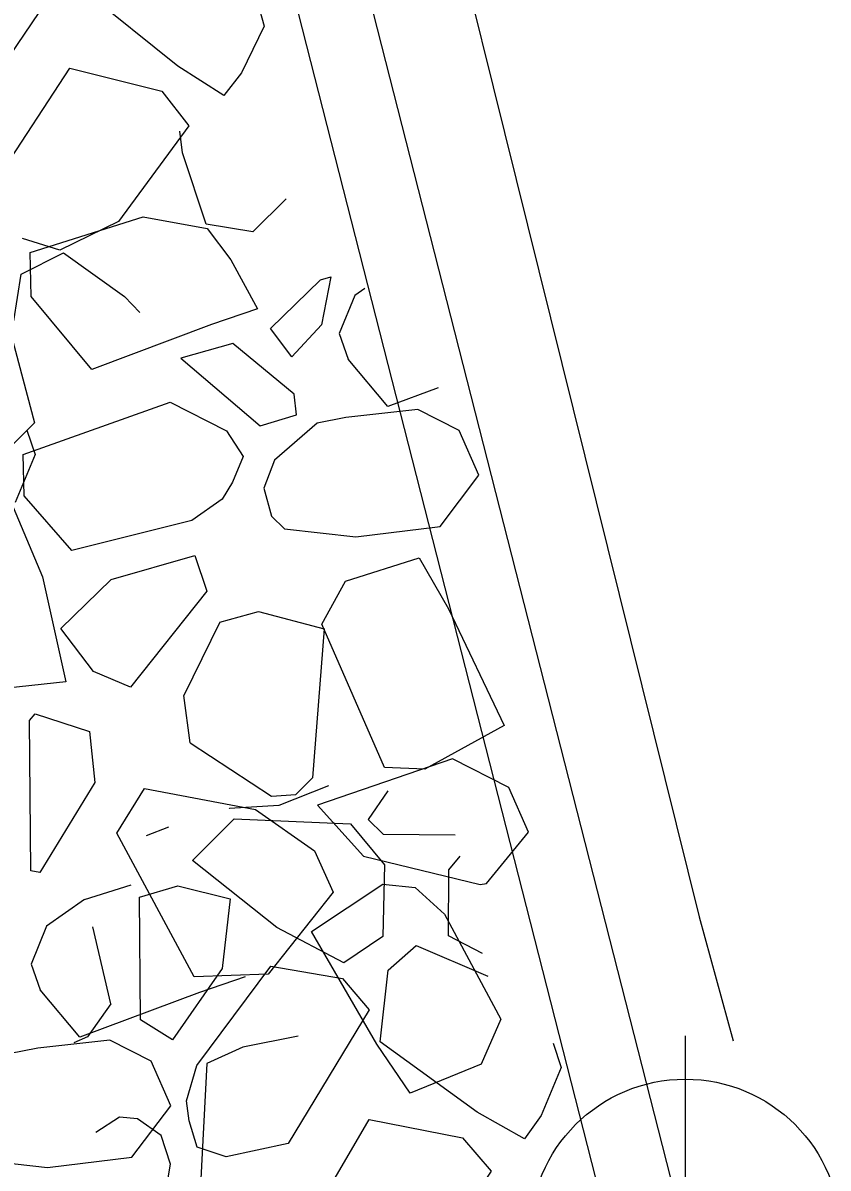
# Model space of a CAD drawing. Extents: x 3040896 to 3051146, y 687568 to 732976.
# Drawn here: x 3043999.35 to 3044011.51, y 721921.92 to 721939.2 of the extents above; entities that cross this region are included whole.
import ezdxf

# ---------------------------------------------------------------- set-up
doc = ezdxf.new("R2010")
doc.units = 0
for name, color, linetype in [('Default', 7, 'Continuous'), ('Exist DTM Breakline Cogo Point CELL', 7, 'Continuous'), ('Exist Horizontal Alignment', 7, 'Continuous'), ('Exist Right of Way Line', 7, 'Continuous'), ('Exist Structure Major Bridge WW', 7, 'Continuous'), ('Exist Structure Major Bridge WW Cogo Point CELL', 7, 'Continuous'), ('Exist Structure Minor Head and End Wall', 7, 'Continuous')]:
    doc.layers.add(name, color=color, linetype=linetype)

# ---------------------------------------------------------------- blocks, each defined once
blk = doc.blocks.new('EXIST DTM BREAKLINE COGO POINT')
at = {"layer": 'Exist DTM Breakline Cogo Point CELL'}
blk.add_lwpolyline([(0, 0.06), (0, -0.06), (0, 0), (0.06, 0), (-0.06, 0)], dxfattribs=at)
blk.add_circle((0, 0), 0.04688, dxfattribs=at)

msp = doc.modelspace()

# ---------------------------------------------------------------- linework, layer by layer
at = {"layer": 'Default'}
for p, q in [((3044002.653, 721938.449), (3044002.385, 721938.11)), ((3044000.795, 721936.207), (3043999.911, 721935.776)), ((3044001.167, 721936.275), (3044002.135, 721936.102)), ((3043999.911, 721935.776), (3043999.344, 721935.948)), ((3044002.135, 721936.102), (3044002.491, 721935.628)), ((3044002.491, 721935.628), (3044002.892, 721934.888)), ((3044004, 721935.374), (3044003.859, 721934.646)), ((3044004.362, 721935.088), (3044004.127, 721934.515)), ((3044004.513, 721935.196), (3044004.362, 721935.088)), ((3044003.409, 721934.164), (3044003.087, 721934.59)), ((3044003.859, 721934.646), (3044003.409, 721934.164)), ((3044004.127, 721934.515), (3044004.264, 721934.131)), ((3044001.737, 721934.143), (3044002.933, 721933.126)), ((3044005.315, 721933.371), (3044004.227, 721933.251)), ((3044002.933, 721933.126), (3044003.482, 721933.29)), ((3044004.227, 721933.251), (3044003.793, 721933.166)), ((3044003.793, 721933.166), (3044003.149, 721932.608)), ((3044002.675, 721932.662), (3044002.516, 721932.275)), ((3044003.149, 721932.608), (3044002.987, 721932.182)), ((3044002.516, 721932.275), (3044002.359, 721932.015)), ((3044002.987, 721932.182), (3044003.105, 721931.759)), ((3044003.105, 721931.759), (3044003.3, 721931.572)), ((3044003.3, 721931.572), (3044004.375, 721931.447)), ((3044001.945, 721931.169), (3044002.126, 721930.631)), ((3044002.126, 721930.631), (3044000.974, 721929.183)), ((3044002.324, 721930.161), (3044001.782, 721929.053)), ((3043999.999, 721929.259), (3043999.116, 721929.166)), ((3044001.877, 721928.34), (3044001.782, 721929.053)), ((3043999.536, 721928.777), (3044000.357, 721928.514)), ((3044000.357, 721928.514), (3044000.438, 721927.741)), ((3044001.877, 721928.34), (3044003.102, 721927.539)), ((3044000.438, 721927.741), (3043999.606, 721926.383)), ((3044000.767, 721926.977), (3044001.185, 721927.651)), ((3044001.185, 721927.651), (3044002.865, 721927.334)), ((3044003.965, 721927.693), (3044003.214, 721927.395)), ((3044003.102, 721927.539), (3044003.471, 721927.561)), ((3044003.214, 721927.395), (3044002.468, 721927.35)), ((3044002.865, 721927.334), (3044003.755, 721926.714)), ((3044003.8, 721927.4), (3044004.493, 721926.63)), ((3044001.914, 721926.568), (3044002.541, 721927.197)), ((3044002.541, 721927.197), (3044004.296, 721927.12)), ((3044001.547, 721927.069), (3044001.212, 721926.938)), ((3044004.493, 721926.63), (3044006.253, 721926.202)), ((3044000.28, 721925.979), (3044000.984, 721926.201)), ((3044004.786, 721926.21), (3044005.271, 721926.158)), ((3044005.271, 721926.158), (3044005.718, 721925.755)), ((3044000.28, 721925.979), (3043999.71, 721925.573)), ((3044001.129, 721924.162), (3044001.109, 721926.012)), ((3043999.71, 721925.573), (3043999.476, 721925)), ((3044000.679, 721924.402), (3044000.409, 721925.567)), ((3044006.29, 721925.164), (3044005.776, 721925.427)), ((3043999.476, 721925), (3043999.613, 721924.616)), ((3044001.608, 721923.859), (3044001.129, 721924.162)), ((3044000.664, 721923.856), (3043999.575, 721923.736)), ((3043999.575, 721923.736), (3043999.141, 721923.65)), ((3044001.862, 721922.64), (3044001.821, 721922.941)), ((3044000.811, 721922.691), (3044000.45, 721922.462)), ((3044001.08, 721922.669), (3044000.811, 721922.691)), ((3044001.439, 721922.415), (3044001.08, 721922.669)), ((3044001.983, 721922.239), (3044001.862, 721922.64)), ((3044007.175, 721922.719), (3044006.924, 721922.366)), ((3044001.581, 721921.982), (3044001.439, 721922.415)), ((3043998.649, 721922.057), (3043999.723, 721921.932)), ((3044001.434, 721921.144), (3044001.581, 721921.982))]:
    msp.add_line(p, q, dxfattribs=at)
for points in [[(3044002.385, 721938.11), (3044001.691, 721938.549), (3044000.284, 721939.683), (3044000.457, 721940.757), (3044000.896, 721941.105), (3044001.956, 721940.59)], [(3043997.317, 721938.942), (3043997.499, 721939.467), (3043998.69, 721940.904), (3043999.761, 721940.664), (3044000.141, 721940.173), (3043998.816, 721938.221), (3043997.872, 721938.068), (3043997.444, 721938.233)], [(3044002.889, 721939.529), (3044002.993, 721939.156), (3044002.653, 721938.449)], [(3043998.583, 721936.308), (3043999.004, 721936.909), (3044000.06, 721938.521), (3044001.449, 721938.175), (3044001.856, 721937.649), (3044000.795, 721936.207)], [(3044002.117, 721936.167), (3044001.762, 721937.244), (3044001.718, 721937.571)], [(3044003.328, 721936.549), (3044002.821, 721936.049), (3044002.117, 721936.167)], [(3044002.892, 721934.888), (3044002.198, 721934.651), (3044000.394, 721933.973), (3043999.477, 721935.074), (3043999.46, 721935.738), (3044001.167, 721936.275)], [(3043998.761, 721935.679), (3043999.061, 721934.914), (3043999.527, 721933.168), (3043998.753, 721932.404), (3043998.193, 721932.383), (3043997.642, 721933.424)], [(3043999.213, 721934.71), (3043999.326, 721935.413), (3043999.964, 721935.734)], [(3043999.964, 721935.734), (3044000.887, 721935.074), (3044001.115, 721934.836)], [(3044003.087, 721934.59), (3044003.845, 721935.329), (3044004, 721935.374)], [(3044003.482, 721933.29), (3044003.448, 721933.6), (3044002.521, 721934.368), (3044001.737, 721934.143)], [(3044005.618, 721933.698), (3044004.862, 721933.414), (3044004.264, 721934.131)], [(3044002.359, 721932.015), (3044001.902, 721931.698), (3044000.092, 721931.242), (3043999.369, 721932.068), (3043999.353, 721932.689), (3044001.575, 721933.482), (3044002.427, 721933.048), (3044002.675, 721932.662)], [(3044006.235, 721932.378), (3044005.937, 721933.055), (3044005.315, 721933.371)], [(3043999.413, 721933.058), (3043999.536, 721932.69), (3043999.233, 721931.968)], [(3044004.375, 721931.447), (3044005.648, 721931.606), (3044006.235, 721932.378)], [(3043997.802, 721930.332), (3043997.795, 721931.135), (3043998.497, 721931.962), (3043999.204, 721931.898), (3043999.649, 721930.846), (3043999.999, 721929.259)], [(3043999.924, 721930.066), (3044000.682, 721930.805), (3044001.945, 721931.169)], [(3044005.334, 721931.132), (3044005.774, 721930.362), (3044006.615, 721928.601), (3044005.417, 721927.942), (3044004.809, 721927.967), (3044003.865, 721930.131), (3044004.222, 721930.78), (3044005.334, 721931.132)], [(3044002.324, 721930.161), (3044002.91, 721930.323), (3044003.898, 721930.061), (3044003.724, 721927.811), (3044003.471, 721927.561)], [(3044000.974, 721929.183), (3044000.417, 721929.416), (3043999.924, 721930.066)], [(3043999.606, 721926.383), (3043999.471, 721926.408), (3043999.451, 721928.677), (3043999.536, 721928.777)], [(3044006.253, 721926.202), (3044006.35, 721926.221), (3044006.984, 721926.992), (3044006.686, 721927.668), (3044005.834, 721928.102), (3044003.8, 721927.4)], [(3044004.86, 721927.615), (3044004.565, 721927.182), (3044004.788, 721926.963), (3044005.876, 721926.953)], [(3044002.468, 721927.35), (3044002.463, 721927.357)], [(3044003.755, 721926.714), (3044004.036, 721926.086), (3044003.054, 721924.849), (3044001.937, 721924.81), (3044000.767, 721926.977)], [(3044004.296, 721927.12), (3044004.808, 721926.501), (3044004.785, 721925.418), (3044004.195, 721925.021), (3044003.187, 721925.557), (3044001.914, 721926.568)], [(3044005.776, 721925.427), (3044005.782, 721926.425), (3044005.951, 721926.63)], [(3044001.109, 721926.012), (3044001.689, 721926.183), (3044002.482, 721925.989)], [(3044005.718, 721925.755), (3044006.566, 721924.171), (3044006.268, 721923.493), (3044005.196, 721923.054), (3044004.693, 721923.793), (3044003.709, 721925.493), (3044004.786, 721926.21)], [(3044002.482, 721925.989), (3044002.359, 721924.938), (3044001.608, 721923.859)], [(3044006.924, 721922.366), (3044006.208, 721922.771), (3044004.746, 721923.831), (3044004.864, 721924.913), (3044005.286, 721925.282), (3044006.37, 721924.822)], [(3044001.821, 721922.941), (3044001.976, 721923.475), (3044003.093, 721924.97), (3044004.175, 721924.784), (3044004.578, 721924.313), (3044003.354, 721922.297), (3044002.419, 721922.096), (3044001.983, 721922.239)], [(3044002.709, 721924.813), (3044002.015, 721924.576), (3044000.21, 721923.899), (3043999.613, 721924.616)], [(3044000.679, 721924.402), (3044000.326, 721923.906), (3044000.119, 721923.813)], [(3044001.584, 721922.863), (3044001.286, 721923.539), (3044000.664, 721923.856)], [(3044003.506, 721923.915), (3044002.669, 721923.752), (3044002.128, 721923.504), (3044001.941, 721919.927), (3044002.268, 721918.621)], [(3044007.355, 721923.809), (3044007.478, 721923.442), (3044007.175, 721922.719)], [(3043999.723, 721921.932), (3044000.997, 721922.091), (3044001.584, 721922.863)], [(3044003.218, 721920.375), (3044003.608, 721920.996), (3044004.581, 721922.66), (3044005.986, 721922.384), (3044006.419, 721921.879), (3044005.432, 721920.386)]]:
    msp.add_lwpolyline(points, dxfattribs=at)
at = {"layer": 'Exist Horizontal Alignment'}
for centre, radius, start, end in [((3047143.478, 722946.481), 3274.364, 179.827486, 209.692497), ((3045383.017, 722302.494), 1400.136, 189.234207, 200.154015)]:
    msp.add_arc(centre, radius, start, end, dxfattribs=at)
at = {"layer": 'Exist Right of Way Line'}
for radius in [3324.364, 3224.364]:
    msp.add_arc((3047143.478, 722946.481), radius, 179.827486, 209.692497, dxfattribs=at)
at = {"layer": 'Exist Structure Major Bridge WW'}
for points in [[(3044009.351, 721920.923), (3043990.063, 721996.475), (3043966.392, 722130.806)], [(3044008.285, 721920.651), (3043988.987, 721996.243), (3043965.309, 722130.615)]]:
    msp.add_lwpolyline(points, dxfattribs=at)
at = {"layer": 'Exist Structure Minor Head and End Wall'}
msp.add_lwpolyline([(3043975.643, 722085.903), (3043976.968, 722078.584), (3043977.107, 722077.332), (3043977.434, 722075.466), (3043980.136, 722060.412), (3043984.608, 722036.624), (3043989.883, 722007.512), (3043992.964, 721992.867), (3043996.986, 721975.81), (3044002.991, 721952.162), (3044009.558, 721925.718), (3044010.074, 721923.846)], dxfattribs=at)
msp.add_lwpolyline([(3043975.643, 722085.903), (3043976.968, 722078.584), (3043977.107, 722077.332), (3043977.434, 722075.466), (3043980.136, 722060.412), (3043984.608, 722036.624), (3043989.883, 722007.512), (3043992.964, 721992.867), (3043996.986, 721975.81), (3044002.991, 721952.162), (3044009.558, 721925.718), (3044010.074, 721923.846)], dxfattribs=at)

# ---------------------------------------------------------------- block references
at = {"layer": 'Exist Structure Major Bridge WW Cogo Point CELL', "xscale": 50, "yscale": 50}
msp.add_blockref('EXIST DTM BREAKLINE COGO POINT', (3044009.351, 721920.923), dxfattribs=at)

doc.saveas('drawing.dxf')
